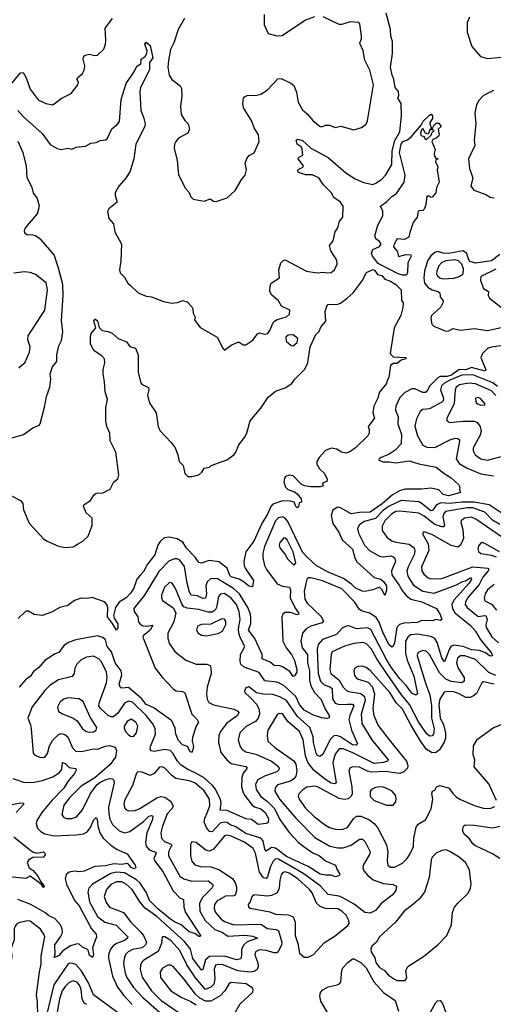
# Model space of a CAD drawing. Extents: x 1493970 to 1595317, y 729910 to 844791.
# Tile 272 of 338: x 1560698 to 1564208, y 795346 to 802637. Entities that reach past the tile are written whole.
import ezdxf

# ---------------------------------------------------------------- set-up
doc = ezdxf.new("R2010")
doc.units = 0

msp = doc.modelspace()

# ---------------------------------------------------------------- linework, layer by layer
at = {"layer": '0CON10XD'}
for points in [[(1561919.1, 802645), (1561872.2, 802565), (1561841.6, 802465), (1561816.6, 802415), (1561801.5, 802335), (1561797.1, 802285), (1561806.5, 802225), (1561824.7, 802194.7), (1561887.8, 802147.8), (1561897.6, 802127.6), (1561899.1, 802070.9), (1561889.2, 801995), (1561896, 801935), (1561921.2, 801891.2), (1561946.2, 801865), (1561955.8, 801825), (1561945, 801796.2), (1561875, 801760), (1561854.2, 801735), (1561845.7, 801714.3), (1561844.2, 801685), (1561864.3, 801595), (1561875, 801487.5), (1561927.7, 801387.7), (1561955, 801357.5), (1561967.5, 801325), (1561985, 801307.5), (1562065, 801292.9), (1562110.7, 801310.7), (1562135, 801293.8), (1562155, 801290), (1562235, 801316.7), (1562295, 801372.5), (1562343.3, 801455), (1562370, 801485), (1562380, 801525), (1562370, 801575), (1562382.3, 801607.7), (1562399.5, 801630.5), (1562435, 801651.2), (1562472, 801735), (1562468.8, 801785), (1562435.7, 801835.7), (1562418.6, 801885), (1562355.7, 801985), (1562351.1, 802015), (1562355.6, 802054.4), (1562364.5, 802065.5), (1562385, 802074.4), (1562455, 802076.7), (1562484.5, 802085.5), (1562532, 802115), (1562611.2, 802198.8), (1562635, 802201.2), (1562707, 802167), (1562729.1, 802149.1), (1562750, 802100), (1562761.1, 802025), (1562795, 801968), (1562829.3, 801939.3), (1562870.3, 801890.3), (1562925, 801844.4), (1562935, 801842.9), (1562965, 801855.5), (1562995, 801854.4), (1563035, 801838.6), (1563077, 801847), (1563175, 801820), (1563231.7, 801838.3), (1563265, 801862.5), (1563276.4, 801886.4), (1563319.4, 802155), (1563293.9, 802263.9), (1563255, 802336), (1563244.5, 802405), (1563221.1, 802455), (1563218.1, 802465), (1563231.5, 802495), (1563231.5, 802515), (1563218.1, 802605), (1563211.2, 802615), (1563148.1, 802621.9), (1563085, 802600.6), (1563065, 802600.5), (1562947.5, 802657.5)], [(1562882.9, 802657.1), (1562815, 802633.8), (1562642.3, 802517.7), (1562605, 802513.8), (1562542.1, 802532.1), (1562512.5, 802595), (1562512.5, 802675)], [(1563459.1, 802225), (1563444.7, 802285), (1563461.2, 802385), (1563461.8, 802475), (1563448.4, 802515), (1563446.7, 802565), (1563414.3, 802685)], [(1560633.9, 802156.1), (1560705, 802242.5), (1560725, 802246), (1560746.1, 802206.1), (1560775, 802122.2), (1560835, 802043.6), (1560891.2, 802015), (1560944.4, 802005.6), (1561005, 802052.9), (1561079.1, 802090.9), (1561130, 802155), (1561133, 802173), (1561122.5, 802195), (1561127.5, 802205), (1561163, 802237), (1561177.3, 802262.7), (1561180, 802295), (1561168.6, 802345), (1561172.7, 802367.3), (1561182.5, 802375), (1561215, 802381.5), (1561255, 802370.8), (1561275, 802374.2), (1561322.1, 802417.9), (1561334.4, 802455), (1561336.9, 802485), (1561330.6, 802575), (1561385.4, 802644.6)], [(1564032.1, 802655), (1564013.3, 802615), (1564014.2, 802544.2), (1564049.1, 802439.1), (1564112, 802365), (1564165, 802348.9), (1564265, 802358.8)], [(1560684.6, 801964.6), (1560726.2, 801916.2), (1560865, 801794), (1560925, 801711.2), (1560975, 801683.8), (1561005, 801676.2), (1561055, 801684), (1561085, 801678.8), (1561117.3, 801692.7), (1561185, 801698.8), (1561225, 801721.2), (1561265, 801726.7), (1561295, 801741.2), (1561334.1, 801745.9), (1561346, 801755), (1561380.9, 801829.1), (1561425.3, 801864.7), (1561437.6, 801882.4), (1561450.8, 802045), (1561486.8, 802163.2), (1561550, 802255), (1561567, 802293), (1561595, 802310), (1561598.8, 802345), (1561627.5, 802365), (1561640.8, 802385), (1561642.5, 802405), (1561626.2, 802455), (1561635, 802470), (1561665.5, 802445.5), (1561683.8, 802355), (1561659.7, 802319.7), (1561659.2, 802265), (1561594.3, 802135), (1561587.7, 802102.3), (1561595.6, 801965), (1561616.5, 801915), (1561627.5, 801865), (1561625.7, 801845), (1561560, 801715), (1561544.6, 801605), (1561516.2, 801515), (1561485.9, 801464.1), (1561433.5, 801405), (1561407.1, 801355), (1561405.7, 801335), (1561420, 801285), (1561360, 801235), (1561349.2, 801215), (1561358.6, 801165), (1561394.3, 801125), (1561404.2, 801065), (1561453.8, 800975), (1561449.1, 800850.9), (1561438, 800785), (1561442.7, 800762.7), (1561475, 800728.8), (1561500.8, 800685), (1561519.1, 800669.1), (1561577.5, 800615), (1561635, 800588.9), (1561675, 800583.6), (1561765, 800550.6), (1561825, 800537.5), (1561866.8, 800543.2), (1561908.3, 800558.3), (1561938.3, 800548.3), (1561975, 800510), (1561982.5, 800495), (1561983, 800463), (1561997.5, 800435), (1561993, 800413), (1562035, 800357.5), (1562162.5, 800285), (1562203, 800203), (1562215, 800190), (1562265, 800227.5), (1562315, 800247.5), (1562325, 800247.5), (1562355, 800230), (1562375, 800230), (1562425, 800262.5), (1562460.7, 800309.3), (1562475, 800317.5), (1562515, 800308.8), (1562536.1, 800313.9), (1562552.5, 800335), (1562576.4, 800393.6), (1562587.5, 800405), (1562605, 800416.7), (1562675, 800436.7), (1562697.5, 800455), (1562700, 800485), (1562637.5, 800515), (1562616.2, 800555), (1562567.4, 800597.4), (1562552, 800625), (1562553.9, 800666.1), (1562561.2, 800685), (1562622.5, 800725), (1562618, 800785), (1562632.5, 800835), (1562648.3, 800851.7), (1562665, 800858.6), (1562824, 800775), (1562902.4, 800762.4), (1562945, 800768.1), (1562981.7, 800761.7), (1563005.4, 800764.6), (1563030.8, 800785), (1563050.8, 800825), (1563048, 800855), (1563004.4, 800925), (1562993.8, 800965), (1563021.9, 800998.1), (1563036, 801065), (1563055.6, 801095), (1563068.8, 801145), (1563093.8, 801175), (1563096, 801255), (1563075.8, 801285), (1563025, 801319.4), (1563005, 801356.5), (1562946.8, 801415), (1562915, 801466.6), (1562865, 801486.8), (1562815, 801486.8), (1562763.8, 801505), (1562759.2, 801515), (1562762.8, 801527.2), (1562796, 801545), (1562800.8, 801555), (1562762.7, 801607.3), (1562763.8, 801615), (1562795.8, 801634.2), (1562792.5, 801677.5), (1562784.1, 801694.1), (1562754.5, 801715), (1562746, 801744), (1562758, 801752), (1562795, 801741.4), (1562856.1, 801686.1), (1562985, 801617.1), (1563115, 801501.8), (1563185, 801457.5), (1563245, 801430), (1563315, 801417.2), (1563337.1, 801425), (1563381.4, 801455), (1563411.5, 801488.5), (1563455.4, 801565), (1563458.2, 801665), (1563477.2, 801742.8), (1563514, 801805), (1563526.7, 801925), (1563523.8, 802015), (1563500, 802055), (1563506.4, 802075), (1563504.5, 802105), (1563479.2, 802135), (1563471.6, 802195), (1563459.1, 802225)], [(1564207.9, 802112.1), (1564135, 802075.4), (1564100.8, 802039.2), (1564083.9, 802005), (1564070.4, 801945), (1564078.9, 801865), (1564064.7, 801745), (1564070, 801705), (1564024.7, 801605), (1564030.3, 801535), (1564055.6, 801465), (1564040, 801405), (1564064.3, 801374.3), (1564151.7, 801341.7), (1564185, 801322.5), (1564215, 801317.9)], [(1563565, 800744.2), (1563535.6, 800744.4), (1563503.8, 800755), (1563355, 800830.7), (1563312, 800885), (1563305.8, 800905), (1563315, 800936), (1563363.2, 800956.8), (1563376.2, 800975), (1563364.2, 800995), (1563336, 801015), (1563329.2, 801035), (1563352.7, 801115), (1563390, 801185), (1563388.3, 801218.3), (1563372.5, 801255), (1563419.5, 801290.5), (1563455, 801328), (1563491.2, 801348.8), (1563546.1, 801433.9), (1563553.8, 801485), (1563513.3, 801653.3), (1563525.8, 801715), (1563536, 801735), (1563571.9, 801748.1), (1563599.8, 801770.2), (1563673.8, 801856.2), (1563687.5, 801885), (1563735, 801930), (1563746.2, 801936.2), (1563758, 801925), (1563756.2, 801905), (1563736.7, 801875), (1563736.7, 801865), (1563750, 801830), (1563758.3, 801831.7), (1563765, 801850), (1563785, 801870), (1563805, 801870), (1563820, 801845), (1563800, 801825), (1563807.5, 801785), (1563802.5, 801775), (1563785, 801760), (1563760, 801750), (1563752.5, 801735), (1563776.4, 801676.4), (1563770, 801645), (1563772.5, 801625), (1563781.7, 801611.7), (1563800, 801605), (1563781.7, 801598.3), (1563780, 801585), (1563796.4, 801546.4), (1563792.5, 801525), (1563806.1, 801433.9), (1563787.5, 801395), (1563782.5, 801355), (1563755, 801322.5), (1563745, 801320), (1563735, 801330), (1563715, 801330), (1563706.7, 801265), (1563696.1, 801233.9), (1563685, 801223.3), (1563658.3, 801221.7), (1563650, 801215), (1563642.5, 801175), (1563613.3, 801135), (1563588.3, 801061.7), (1563582.5, 801025), (1563550.7, 801009.3), (1563495, 801012.9), (1563471.9, 800975), (1563468, 800955), (1563495, 800922.5), (1563505, 800882.5), (1563562.7, 800897.3), (1563596, 800895), (1563600, 800885), (1563573.8, 800835), (1563572.9, 800765), (1563565, 800744.2)], [(1563705, 801750), (1563715, 801752.5), (1563748.3, 801781.7), (1563751.7, 801798.3), (1563770, 801815), (1563751.7, 801821.7), (1563750, 801830), (1563740, 801825), (1563725, 801790), (1563705, 801797.5), (1563685, 801830), (1563675, 801820), (1563667.5, 801795), (1563670, 801780), (1563690, 801775), (1563705, 801750)], [(1560625, 799536.2), (1560726.7, 799565), (1560796.7, 799615), (1560842.5, 799635), (1560851.2, 799645), (1560882.7, 799767.3), (1560896.1, 799846.1), (1560921.9, 799915), (1560929.2, 799975), (1560924.3, 800015), (1560942.2, 800065), (1560972.9, 800105), (1560973.8, 800155), (1560988.5, 800221.5), (1561008.3, 800261.7), (1561017.5, 800325), (1561008, 800408), (1561021.2, 800595), (1561018.9, 800675), (1560985, 800796.9), (1560954.7, 800894.7), (1560857.6, 801007.6), (1560816.1, 801036.1), (1560786.6, 801043.4), (1560755, 801040.8), (1560735.9, 801055.9), (1560734, 801075), (1560742.5, 801095), (1560831.2, 801198.8), (1560844.3, 801255), (1560827.8, 801317.8), (1560800.8, 801350.8), (1560791.1, 801395), (1560754, 801465), (1560750, 801555), (1560725, 801650), (1560688.3, 801735)], [(1564255, 800898.6), (1564195, 800851.6), (1564075, 800832.7), (1564033.4, 800845), (1564022.5, 800862.5), (1564011.2, 800905), (1563985.4, 800925), (1563875.1, 800905.1), (1563835, 800907.4), (1563795, 800920.9), (1563775, 800912.5), (1563745, 800887.8), (1563719.6, 800850.4), (1563697.3, 800775), (1563694, 800726), (1563698.8, 800685), (1563725, 800652.5), (1563755, 800636.1), (1563799.2, 800625), (1563811.4, 800615), (1563812.9, 800585), (1563835.4, 800555.4), (1563836.9, 800545), (1563815.3, 800504.7), (1563750.6, 800445), (1563744.4, 800425), (1563752.9, 800382.9), (1563767.1, 800367.1), (1563855, 800331.1), (1563876.9, 800333.1), (1563909.6, 800350.4), (1563965, 800337.7), (1564065, 800348.8), (1564165, 800335.5), (1564265, 800357.6)], [(1563836.8, 800716.8), (1563915, 800723.6), (1563954, 800735), (1563983.1, 800755), (1563987.3, 800792.7), (1563974.6, 800825), (1563949.7, 800849.7), (1563925, 800858.1), (1563855, 800850.5), (1563825, 800837.5), (1563805, 800813.5), (1563788.2, 800775), (1563787.3, 800755), (1563795, 800740), (1563815, 800723.4), (1563836.8, 800716.8)], [(1560633.9, 799113.9), (1560705, 799076.2), (1560721.4, 799055), (1560727.9, 799007.9), (1560769.1, 798909.1), (1560875, 798793.3), (1560902.5, 798775), (1560985, 798739.2), (1561035, 798727.5), (1561095, 798734.3), (1561126.3, 798753.7), (1561165.4, 798774.6), (1561205, 798811.2), (1561235, 798890), (1561235.8, 798945), (1561191.9, 798985), (1561172.5, 799035), (1561175, 799047.5), (1561223.3, 799075), (1561246.7, 799115), (1561265, 799130), (1561315, 799133.3), (1561369.5, 799160.5), (1561396.7, 799215), (1561425, 799237.5), (1561434.1, 799265.9), (1561410.5, 799435), (1561367.7, 799517.7), (1561366, 799575), (1561344, 799625), (1561336, 799665), (1561337.5, 799765), (1561350, 799825), (1561331.1, 799881.1), (1561327.5, 799955), (1561315.8, 800015), (1561316.4, 800046.4), (1561330, 800095), (1561328, 800125), (1561307.3, 800147.3), (1561251.2, 800185), (1561222, 800235), (1561222, 800285), (1561227.7, 800312.3), (1561263.3, 800355), (1561246.7, 800405), (1561255, 800422.5), (1561276.1, 800406.1), (1561288.3, 800358.3), (1561310, 800335), (1561355, 800328.8), (1561382.5, 800315), (1561427.5, 800275), (1561490.7, 800250.7), (1561515, 800216.7), (1561556.2, 800205), (1561577.5, 800155), (1561576.7, 800025), (1561595, 799946.7), (1561606.7, 799935), (1561653.9, 799913.9), (1561656, 799895), (1561646, 799855), (1561650, 799835), (1561662, 799795), (1561708.6, 799725), (1561724.1, 799624.1), (1561736.7, 799595), (1561820, 799505), (1561849.2, 799465), (1561870, 799415), (1561879.2, 799365), (1561910, 799335), (1561921.2, 799275), (1561945, 799253.3), (1561975, 799253.3), (1562025, 799266), (1562048, 799285), (1562065, 799316.7), (1562105, 799324), (1562116.7, 799335), (1562232.9, 799377.1), (1562284.7, 799415.3), (1562300, 799435), (1562322.7, 799487.3), (1562365, 799542), (1562381.9, 799575), (1562405.8, 799665), (1562485, 799760), (1562538.3, 799841.7), (1562595, 799886), (1562665, 799909.4), (1562715, 799941.8), (1562737.1, 799975), (1562810.6, 800049.4), (1562832.7, 800095), (1562850, 800215), (1562893.3, 800305), (1562914.2, 800325.8), (1562933.3, 800365), (1562966.1, 800405), (1562961.1, 800475), (1562975, 800516.2), (1562985, 800528), (1563055, 800530.8), (1563075, 800538.1), (1563125.3, 800574.7), (1563169.2, 800615), (1563235, 800703.3), (1563268, 800765), (1563315, 800787.1), (1563330.5, 800780.5), (1563350, 800750), (1563381.1, 800741.1), (1563404.6, 800714.6), (1563445, 800700.4), (1563485, 800675.4), (1563525.8, 800635), (1563527, 800557), (1563539.3, 800539.3), (1563538, 800505), (1563521.2, 800445), (1563473.3, 800355), (1563442.5, 800165), (1563465, 800140), (1563560, 800135), (1563560, 800125), (1563525.7, 800114.3), (1563495, 800091.2), (1563465, 800090), (1563446.7, 800075), (1563433.6, 799986.4), (1563420, 799965), (1563415, 799942.5), (1563361.2, 799875), (1563351.2, 799835), (1563322.5, 799775), (1563313.8, 799725), (1563326.7, 799685), (1563280, 799625), (1563287, 799603), (1563288.8, 799575), (1563278.8, 799555), (1563186, 799465), (1563145, 799436.2), (1563115, 799426.2), (1563082.5, 799435), (1563047.4, 799457.4), (1563005, 799463.5), (1562965, 799445.5), (1562917.8, 799395), (1562899.4, 799365), (1562900.6, 799345), (1562920.9, 799310.9), (1562956.7, 799275), (1562977, 799233), (1562973, 799217), (1562942.5, 799205), (1562946.2, 799183.8), (1562925, 799178), (1562855, 799177.5), (1562807.5, 799185), (1562785, 799197.1), (1562725, 799258.8), (1562695, 799264.6), (1562668.6, 799255), (1562659.5, 799240.5), (1562656.2, 799215), (1562668.9, 799175), (1562685, 799158.1), (1562735, 799140), (1562755, 799126), (1562785, 799087.5), (1562787, 799063), (1562770, 799060), (1562765, 799030), (1562755, 799021.2), (1562745, 799031.2), (1562733.3, 799063.3), (1562702.3, 799072.3), (1562646, 799074), (1562575, 799048.5), (1562558.5, 799031.5), (1562535, 798974.4), (1562493.1, 798905)], [(1560694, 800055), (1560705, 800071.2), (1560735.8, 800095), (1560771.5, 800175), (1560776.7, 800215), (1560759.5, 800265), (1560761.5, 800295), (1560883.9, 800485), (1560903.8, 800635), (1560895, 800687.1), (1560815, 800749.1), (1560775, 800764.4), (1560735, 800769.4), (1560655, 800759.2)], [(1564225, 800790.4), (1564115.8, 800735), (1564112.5, 800705), (1564134, 800645), (1564172, 800625), (1564168.8, 800595), (1564178.8, 800575), (1564268.8, 800505)], [(1562725, 800222.5), (1562755, 800246.7), (1562760, 800275), (1562725, 800302), (1562688.3, 800301.7), (1562671.2, 800285), (1562673.3, 800255), (1562710, 800225), (1562725, 800222.5)], [(1564295, 800226.3), (1564195, 800212.1), (1564165, 800201.1), (1564126.6, 800165), (1564113.9, 800135), (1564152.9, 800045), (1564146.7, 800035), (1564045, 800062), (1564005, 800044.5), (1563955, 800045.8), (1563897.9, 800005), (1563865, 799994.2), (1563834.9, 799994.9), (1563815, 799994.9), (1563795.8, 799984.2), (1563736.3, 799925), (1563716, 799884), (1563705, 799876.5), (1563685, 799876.8), (1563625, 799903.9), (1563605, 799904), (1563553.1, 799876.9), (1563515, 799838.2), (1563485.5, 799775.5), (1563482.7, 799745), (1563503.2, 799695), (1563501.3, 799645), (1563527.7, 799565), (1563525.7, 799495), (1563480.6, 799449.4), (1563435, 799419.4), (1563377.5, 799395), (1563362.5, 799385), (1563360, 799375), (1563392.3, 799362.3), (1563435, 799362.9), (1563485, 799354.6), (1563585, 799369.3), (1563655, 799348.4), (1563785, 799323.8), (1563850.4, 799270.4), (1563895.7, 799245), (1563948.8, 799195), (1563960, 799175), (1563956, 799155), (1563963.3, 799135), (1563958.1, 799131.9), (1563875, 799110), (1563835, 799121.5), (1563805, 799155.8), (1563745, 799168.1), (1563675, 799160.3), (1563555, 799159.7), (1563511.7, 799148.3), (1563460.6, 799119.4), (1563385, 799052.2), (1563295, 798990), (1563215, 798987.7), (1563155, 798976.5), (1563075, 799021.5), (1563055, 799026.1), (1563017.5, 799005), (1563005.6, 798965), (1563018.5, 798905), (1563061.9, 798841.9), (1563087.5, 798785), (1563164.1, 798715), (1563180.9, 798650.9), (1563195, 798625.4), (1563323.8, 798505), (1563373.9, 798493.9), (1563395, 798476.4), (1563416.3, 798445), (1563416.8, 798413.2), (1563405, 798372.5), (1563385, 798414.3), (1563365, 798434.2), (1563315, 798413.5), (1563255, 798402.2), (1563235.6, 798404.4), (1563185, 798428.8), (1563159.3, 798455), (1563097.9, 798497.9), (1562984.4, 798545), (1562895, 798594.7), (1562825, 798658.1), (1562795, 798693.6), (1562685, 798921.8), (1562666.2, 798946.2), (1562645, 798954.7), (1562615, 798947.8), (1562594.3, 798925), (1562512.4, 798735), (1562499.1, 798685), (1562499.6, 798655), (1562512.1, 798595), (1562528.2, 798565), (1562605, 798458.8), (1562645, 798441.8), (1562698.2, 798435), (1562704.7, 798415), (1562702.9, 798355), (1562739.7, 798279.7), (1562763.5, 798245), (1562765.5, 798235), (1562755, 798229.2), (1562705, 798248), (1562663.1, 798246.9), (1562647.1, 798235), (1562641.5, 798215), (1562648.9, 798035), (1562672.2, 797985), (1562712.9, 797935), (1562735, 797891.4), (1562752.9, 797825), (1562751.5, 797805), (1562735, 797776.7), (1562725, 797773.3), (1562699.8, 797809.8), (1562645, 797844.4), (1562625, 797851.9), (1562585, 797854.4), (1562555, 797878.7), (1562494.4, 797905), (1562494, 797935), (1562441, 798055), (1562394.8, 798115), (1562411, 798165), (1562411.5, 798205), (1562407.4, 798235), (1562388.9, 798285), (1562326.7, 798385), (1562283.1, 798425), (1562165, 798497.3), (1562115, 798499.3), (1562088, 798475), (1562078.3, 798445), (1562081.5, 798385), (1562075, 798353.5), (1562055, 798351.6), (1562015, 798369.2), (1561968.9, 798375), (1561956.7, 798396.7), (1561938.3, 798465), (1561918.7, 798588.7), (1561884.3, 798634.3), (1561865, 798644), (1561845, 798645.3), (1561802.6, 798627.4), (1561730.2, 798549.8), (1561622.5, 798375), (1561544.7, 798275.3), (1561547.5, 798255), (1561573.6, 798215), (1561578.5, 798175), (1561595, 798155.5), (1561612, 798148)], [(1564239.4, 799919.4), (1564205, 799948.3), (1564055, 800006.8), (1563975, 800003.5), (1563880.2, 799965), (1563844.7, 799945), (1563823.8, 799925), (1563816.7, 799895), (1563839, 799835), (1563835.2, 799815), (1563825, 799803.6), (1563735, 799754.7), (1563685, 799749.1), (1563665.7, 799735), (1563638.8, 799681.2), (1563627.3, 799627.3), (1563646.6, 799555), (1563684.5, 799485), (1563715, 799470.8), (1563775, 799469.2), (1563884.4, 799525.6), (1563925, 799536.8), (1563945.9, 799535.9), (1563956.2, 799526.2), (1563957.5, 799515), (1563933.1, 799385), (1563955, 799350.4), (1564015, 799315.3), (1564115, 799272.6), (1564209.4, 799259.4)], [(1564225, 799853.3), (1564195, 799888.4), (1564075, 799939), (1564024.2, 799945.8), (1563957.2, 799932.8), (1563932.7, 799915), (1563925.2, 799894.8), (1563918.7, 799795), (1563862.3, 799682.3), (1563863.8, 799665), (1563884.5, 799654.5), (1563985, 799663.5), (1564065, 799663.7), (1564085.5, 799655.5), (1564111.2, 799625), (1564116.6, 799586.6), (1564108.1, 799555), (1564057.8, 799465), (1564058.2, 799445), (1564073.6, 799415), (1564114.3, 799384.3), (1564165, 799374.3), (1564295, 799409.1)], [(1564115, 799781.4), (1564145, 799783.8), (1564145.8, 799795), (1564115, 799829.2), (1564095, 799840), (1564076.4, 799833.6), (1564077.7, 799807.7), (1564086.2, 799795), (1564115, 799781.4)], [(1564265.4, 798985), (1564175.9, 799045), (1564065, 799065.1), (1563975.3, 799064.7), (1563885, 799054.7), (1563820.5, 799059.5), (1563787.1, 799042.9), (1563758, 799002), (1563745, 798998.6), (1563681.2, 799051.2), (1563655, 799065.7), (1563525, 799075.5), (1563435, 799034.8), (1563393.7, 799005), (1563335, 798944.1), (1563250.3, 798919.7), (1563216.2, 798895), (1563201.9, 798868.1), (1563208.8, 798835), (1563253.6, 798745), (1563291.2, 798705), (1563363.8, 798663.8), (1563395, 798660), (1563447.1, 798667.1), (1563465, 798659.5), (1563478.9, 798645), (1563482.9, 798625), (1563454.2, 798555), (1563455.3, 798525), (1563512.9, 798445), (1563531.4, 798408.6), (1563561.8, 798371.8), (1563596.2, 798346.2), (1563676.9, 798325), (1563785.4, 798275.4), (1563815, 798233.3), (1563826.1, 798193.9), (1563815, 798188.8), (1563785, 798196.2), (1563755, 798185.6), (1563675, 798186.9), (1563645, 798173.6), (1563545, 798168.8), (1563511.7, 798158.3), (1563492.7, 798135), (1563476.6, 798023.4), (1563465, 797997.5), (1563455, 797989.2), (1563435, 798006.7), (1563392.2, 798095), (1563361.9, 798175), (1563339, 798209), (1563292, 798242), (1563235, 798257.4), (1563215, 798268.8), (1563179.8, 798325), (1563085, 798422.7), (1562942.2, 798482.2), (1562855.4, 798504.6), (1562836.4, 798503.6), (1562825.6, 798494.4), (1562805.8, 798405), (1562811.4, 798345), (1562828.7, 798315), (1562928.8, 798218.8), (1562948.5, 798185), (1562939.8, 798170.2), (1562855.7, 798145), (1562821.5, 798125), (1562793.5, 798095), (1562781.8, 798035), (1562791.1, 797985), (1562831.4, 797935), (1562829.8, 797875), (1562846.8, 797815), (1562846.7, 797746.7), (1562856.1, 797705), (1562883.4, 797653.4), (1562931.7, 797601.7), (1562961.8, 797531.8), (1562991.1, 797485), (1562992.1, 797467.9), (1562975, 797461.5), (1562935, 797466.5), (1562875, 797487.1), (1562805, 797524.7), (1562772.5, 797565), (1562745, 797624.7), (1562655, 797706.1), (1562605, 797730.8), (1562515, 797740.8), (1562472.4, 797802.4), (1562362.8, 797842.8), (1562337.9, 797865), (1562332.3, 797885), (1562335.5, 797935), (1562367.8, 797995), (1562332.2, 798062.2), (1562321.7, 798095), (1562320.7, 798125), (1562332, 798195), (1562323.7, 798255), (1562304, 798305), (1562265, 798353.7), (1562215, 798386.6), (1562187.1, 798382.9), (1562171.8, 798365), (1562156.2, 798285), (1562146.1, 798265), (1562125, 798250.2), (1562095, 798248.4), (1562025, 798269.1), (1561938.1, 798278.1), (1561915, 798290), (1561899.9, 798309.9), (1561853.9, 798425), (1561827.5, 798465), (1561815, 798469.4), (1561805, 798465.6), (1561770.8, 798435), (1561748.2, 798375), (1561748.2, 798355), (1561756.7, 798335), (1561835, 798280.6), (1561854.6, 798245), (1561841.5, 798178.5), (1561797.3, 798095), (1561795.5, 798055), (1561807.8, 798015), (1561848.8, 797958.8), (1561930, 797895), (1562005, 797865.5), (1562085, 797864.5), (1562108.6, 797855), (1562115.5, 797835), (1562116.2, 797795), (1562087.7, 797695), (1562083.6, 797645), (1562087.9, 797605), (1562100, 797580), (1562133.9, 797563.9), (1562285, 797531.3), (1562315.3, 797515.3), (1562322.2, 797505), (1562312.5, 797485), (1562230.7, 797425), (1562185.3, 797364.7), (1562174.6, 797335), (1562171.5, 797285), (1562189.9, 797209.9), (1562233.3, 797155), (1562265, 797129.1), (1562375, 797105.4), (1562384.3, 797095), (1562355, 797056.7), (1562344.3, 797025.7), (1562342.6, 796955), (1562351.3, 796921.3), (1562363.6, 796895), (1562420, 796820), (1562437.4, 796807.4), (1562485, 796792.2), (1562516, 796765), (1562541.4, 796721.4), (1562538.4, 796691.6), (1562525, 796683.8), (1562465, 796678.2), (1562415, 796713.1), (1562375, 796720), (1562235, 796779.8), (1562184.2, 796784.2), (1562190.7, 796835), (1562187.3, 796862.7), (1562148.7, 796938.7), (1562126.8, 796966.8), (1562065, 797022.4), (1561998.8, 797058.8), (1561943.5, 797083.5), (1561895, 797115.9), (1561868.9, 797145), (1561834.1, 797204.1), (1561813.9, 797223.9), (1561775, 797232.1), (1561695, 797217.5), (1561672.7, 797222.7), (1561666.4, 797235), (1561667.5, 797255), (1561705.2, 797344.8), (1561702.9, 797385), (1561685, 797421.8), (1561636.3, 797485), (1561535, 797583.3), (1561505, 797589.7), (1561475, 797576), (1561425, 797501.8), (1561394.7, 797475.3), (1561375, 797474.2), (1561355, 797483.6), (1561297.8, 797535), (1561285.8, 797555), (1561286.2, 797575), (1561342.6, 797725), (1561347.5, 797765), (1561340.9, 797805), (1561305, 797882.5), (1561284.1, 797904.1), (1561245, 797922.9), (1561194.7, 797915.3), (1561155, 797896.9), (1561122.9, 797865), (1561107.5, 797835), (1561102.7, 797795), (1561087.1, 797772.9), (1560985, 797749.1), (1560925, 797709.2), (1560885, 797670), (1560790.5, 797549.5), (1560758.1, 797465), (1560778.9, 797415), (1560784.4, 797385), (1560798, 797205), (1560810, 797190), (1560855, 797172.5), (1560885, 797176.2), (1560905, 797203.3), (1560920.1, 797259.9), (1560940.9, 797299.1), (1560985, 797342.3), (1561005, 797350.4), (1561032.9, 797342.9), (1561055, 797326.5), (1561090, 797245), (1561115, 797220.4), (1561156.6, 797216.6), (1561245, 797236.7), (1561275, 797235.3), (1561335, 797257.9), (1561365, 797261.8), (1561405, 797249.4), (1561416, 797226), (1561407.8, 797175), (1561368.1, 797121.9), (1561256.2, 797023.8), (1561155, 796961.2), (1561067.3, 796875), (1561025, 796821.4), (1561011.8, 796751.8), (1561022.2, 796732.2), (1561045, 796722.1), (1561085, 796721.8), (1561120.6, 796735), (1561162.7, 796785), (1561222.7, 796907.3), (1561269.2, 796970.8), (1561291.2, 796988.8), (1561331.7, 797008.3), (1561365, 797018.1), (1561385, 797015.6), (1561395.6, 797005), (1561397.3, 796985), (1561357.3, 796805), (1561358.3, 796755), (1561367.2, 796717.2), (1561387.1, 796677.1), (1561435, 796629.5), (1561475, 796614.6), (1561514.3, 796624.3), (1561615, 796698.1), (1561655, 796738.6), (1561675, 796743.8), (1561685, 796738.6), (1561682.4, 796715), (1561641.6, 796615), (1561631.3, 796545), (1561635.8, 796515.8), (1561659, 796489), (1561705, 796472.9), (1561708.7, 796465), (1561692.8, 796425), (1561699.8, 796405), (1561758, 796328), (1561834.8, 796184.8), (1561884.3, 796135), (1561911.7, 796121.7), (1561915.7, 796065), (1561928.1, 796025), (1562037.5, 795855), (1562035, 795846.7), (1562025, 795848.9), (1561995, 795870), (1561955, 795883.5), (1561895, 795935.3), (1561845, 795955.3), (1561815, 795975.3), (1561722, 796052), (1561661, 796115), (1561635.2, 796175), (1561591.5, 796241.5), (1561565, 796266.2), (1561475, 796319.5), (1561415, 796323.1), (1561375, 796314.5), (1561239.1, 796235), (1561210.8, 796205), (1561202.5, 796175), (1561216.4, 796105), (1561274.7, 795995), (1561329.4, 795955), (1561412.7, 795932.7), (1561499.6, 795845), (1561497.9, 795835), (1561475, 795817.1), (1561415, 795796.7), (1561390.8, 795779.2), (1561372.2, 795755), (1561357.7, 795712.3), (1561357.4, 795687.4), (1561385, 795554.2), (1561423.5, 795473.5)], [(1564255, 798899.4), (1564201, 798931), (1564145, 798989.1), (1564055, 799022.1), (1564015, 799023), (1563853.8, 798995), (1563837.9, 798975), (1563834.3, 798955.7), (1563845.3, 798894.7), (1563837.7, 798882.3), (1563825, 798880), (1563775, 798899.4), (1563695, 798960.2), (1563655, 798982.4), (1563515, 798998.4), (1563485.9, 798995.9), (1563452.4, 798975), (1563403.8, 798925), (1563384, 798885), (1563383.5, 798855), (1563417.8, 798805), (1563455, 798777.3), (1563485, 798767.2), (1563585, 798752.6), (1563620, 798725), (1563625.3, 798705), (1563622, 798675), (1563576.3, 798585), (1563567.1, 798555), (1563573.5, 798515), (1563615, 798450), (1563685, 798404.8), (1563768.8, 798391.2), (1563935, 798452), (1563975, 798474.8), (1564006.3, 798483.7), (1564035, 798504.6), (1564043.2, 798503.2), (1564045, 798494.4), (1564029.8, 798465), (1563915, 798337.9), (1563901, 798305), (1563905.2, 798275), (1563922, 798245), (1563996.2, 798185), (1564039.5, 798149.5), (1564075, 798107.7), (1564110.3, 798050.3), (1564192.9, 797945), (1564201.2, 797925), (1564185, 797923.3), (1564148.7, 797948.7), (1564105.2, 797965.2), (1564045, 797970.4), (1563984.6, 797994.6), (1563915, 798005.2), (1563895, 797996.8), (1563881.8, 797978.2), (1563845, 797881.9), (1563825, 797911.4), (1563791.9, 798025), (1563773.4, 798055), (1563745, 798069.8), (1563645, 798087.1), (1563595, 798082.4), (1563573.3, 798065), (1563557, 798035), (1563556.2, 797946.2), (1563570, 797895), (1563617.5, 797775), (1563645.5, 797644.5), (1563634.3, 797635.7), (1563605, 797648.5), (1563564.5, 797704.5), (1563515, 797755.3), (1563451.7, 797841.7), (1563417.8, 797895), (1563300.6, 798120.6), (1563275, 798133.6), (1563194.8, 798124.8), (1563145, 798146.9), (1563125, 798149.2), (1563088.5, 798131.5), (1563045, 798084.8), (1562942.2, 798047.8), (1562911, 798009), (1562901.9, 797975), (1562909.8, 797795), (1562928.1, 797738.1), (1562955, 797710.5), (1563000.5, 797695), (1563012.9, 797685), (1563017, 797607), (1563035, 797575.4), (1563065, 797566.3), (1563127.9, 797567.9), (1563165, 797567.6), (1563174.7, 797555), (1563143.4, 797485), (1563137.7, 797455), (1563155.9, 797375.9), (1563201.1, 797275), (1563191.2, 797265), (1563165, 797265.8), (1563075, 797326.3), (1563045, 797336.7), (1563025.7, 797334.3), (1563000.8, 797309.2), (1562945, 797196.9), (1562925, 797180.8), (1562905, 797188.6), (1562894.1, 797205), (1562874.8, 797285), (1562873.7, 797325), (1562847.2, 797395), (1562757, 797477), (1562675, 797594.7), (1562625, 797623.3), (1562575, 797639.5), (1562502.5, 797642.5), (1562452.4, 797652.4), (1562395, 797695.7), (1562375, 797688.8), (1562363.8, 797665), (1562366.2, 797655), (1562405, 797618.6), (1562456.3, 797566.3), (1562473.4, 797525), (1562475, 797493.8), (1562464.7, 797465), (1562445, 797440.4), (1562379.5, 797405), (1562330.5, 797355), (1562317.9, 797305), (1562332.5, 797255), (1562344.7, 797234.7), (1562374.3, 797215), (1562447.3, 797197.3), (1562563.6, 797145), (1562606.8, 797115), (1562620.4, 797095), (1562618.8, 797081.2), (1562602.5, 797067.5), (1562511.5, 797035), (1562463.3, 797006.7), (1562445.9, 796975), (1562451.6, 796935), (1562484.7, 796885), (1562535, 796848.4), (1562587, 796795), (1562625, 796713.1), (1562695, 796617.7), (1562763.1, 796543.1), (1562833.1, 796493.1), (1562874.5, 796465), (1562918.1, 796448.1), (1562965, 796408.2), (1563039.2, 796375), (1563050.9, 796340.9), (1563068, 796315), (1563070, 796305), (1563062, 796298), (1563035, 796290.6), (1563005, 796302.3), (1562965, 796302.1), (1562925, 796310.4), (1562836.1, 796366.1), (1562675, 796439.3), (1562595, 796501.6), (1562565, 796505.6), (1562525, 796480), (1562515, 796493.8), (1562501.7, 796555), (1562485.5, 796575.5), (1562375, 796609.7), (1562295, 796661.8), (1562262.5, 796672.5), (1562235, 796692), (1562215, 796693.9), (1562185, 796685.7), (1562125, 796623.9), (1562105, 796624.6), (1562081.9, 796655), (1562065.8, 796695), (1562069, 796725), (1562086.5, 796763.5), (1562107.6, 796815), (1562105.7, 796865), (1562066, 796926), (1561996.7, 796985), (1561955, 797000.2), (1561855, 797018.9), (1561822.9, 797042.9), (1561775, 797094.4), (1561755, 797104.4), (1561735, 797100.6), (1561694.1, 797055.9), (1561665, 797039.5), (1561605, 797064.4), (1561575, 797066), (1561565, 797056.7), (1561533.8, 796965), (1561473.8, 796855), (1561470.4, 796825), (1561478.3, 796798.3), (1561487.5, 796785), (1561505, 796777.3), (1561555, 796780), (1561588.9, 796795), (1561715, 796874.6), (1561746.5, 796883.5), (1561775, 796880.4), (1561815, 796848.8), (1561836.4, 796815), (1561828.3, 796795), (1561790.6, 796755), (1561756.5, 796663.5), (1561745.3, 796615), (1561749.6, 796575), (1561770.8, 796550.8), (1561814.8, 796534.8), (1561825.2, 796525.2), (1561801.7, 796475), (1561800, 796445), (1561885, 796294.5), (1561914.2, 796275), (1561975, 796256.7), (1562095, 796260.5), (1562128.2, 796235), (1562131.5, 796225), (1562122.1, 796205), (1562052.7, 796137.3), (1562030.5, 796095), (1562033.4, 796035), (1562072.4, 795965), (1562145, 795900), (1562198.7, 795878.7), (1562240.5, 795850.5), (1562367, 795857), (1562425, 795851.2), (1562460, 795835), (1562385, 795807.1), (1562361.3, 795788.7), (1562342.3, 795755), (1562342.5, 795707.5), (1562338, 795682), (1562305, 795674.1), (1562215, 795701.5), (1562105, 795700.4), (1562074.2, 795675.8), (1562056.4, 795603.6), (1562045, 795599.2), (1561980.4, 795685), (1561964.3, 795755), (1561919.5, 795809.5), (1561715.3, 795995.3), (1561628.5, 796058.5), (1561589.2, 796105), (1561531.6, 796195), (1561487.2, 796235), (1561455, 796251.9), (1561415, 796253.6), (1561375, 796233.3), (1561340.8, 796195), (1561324.6, 796145), (1561338.5, 796098.5), (1561364.4, 796064.4), (1561466.5, 796026.5), (1561521.8, 795955), (1561593.5, 795883.5), (1561615.3, 795855), (1561638, 795805), (1561631.1, 795785), (1561605.3, 795765), (1561535, 795751.7), (1561502.1, 795735), (1561483.3, 795715), (1561472.8, 795685), (1561468.4, 795645), (1561478.8, 795575), (1561492.4, 795545), (1561541.2, 795471.2), (1561610.8, 795395), (1561772.9, 795252.9)], [(1564275, 798801.1), (1564079.2, 798939.2), (1564045, 798953.9), (1563994.7, 798945.3), (1563969.4, 798925), (1563966.7, 798915), (1563981.6, 798861.6), (1563987.7, 798795), (1563964.8, 798745.2), (1563945, 798730.7), (1563895, 798742.3), (1563751.4, 798825), (1563696, 798844), (1563685, 798840), (1563684.4, 798825), (1563723.8, 798755), (1563728.8, 798705), (1563675.3, 798585), (1563677.1, 798555), (1563691.8, 798531.8), (1563725, 798503.2), (1563745, 798495.3), (1563825, 798499.5), (1564055, 798583.9), (1564166.5, 798575), (1564175.3, 798565), (1564170.4, 798555), (1564131.1, 798508.9), (1564103.3, 798455), (1564020.5, 798359.5), (1564001.1, 798325), (1564000, 798305), (1564014.6, 798285), (1564095, 798216.3), (1564145, 798223.6), (1564155, 798218.8), (1564161.1, 798195), (1564151.6, 798155), (1564154.9, 798134.9), (1564195.8, 798065.8), (1564245, 798022.2)], [(1562493.1, 798905), (1562434.4, 798775.6), (1562374.2, 798695), (1562360.2, 798625), (1562360.9, 798595), (1562368.9, 798575), (1562431.2, 798485), (1562422.5, 798437.5), (1562395, 798442), (1562362.4, 798472.4), (1562324.1, 798494.1), (1562265, 798510), (1562255, 798522), (1562235.3, 798575.3), (1562175, 798622.9), (1562102.7, 798632.7), (1562045, 798613.3), (1562025, 798617.1), (1561997.4, 798657.4), (1561933.3, 798723.3), (1561907.4, 798767.4), (1561865, 798791.2), (1561805, 798804.6), (1561769.3, 798800.7), (1561738.3, 798771.7), (1561721.5, 798745), (1561698.6, 798675), (1561645, 798605.5), (1561617.4, 798552.6), (1561594.7, 798525), (1561565.7, 798494.3), (1561543, 798427), (1561519.1, 798390.9), (1561486.7, 798355), (1561435, 798323.3), (1561407.3, 798285), (1561393.6, 798223.6), (1561398.4, 798205), (1561425, 798162.5), (1561425, 798132.5), (1561415, 798116), (1561386.3, 798166.3), (1561348.9, 798215), (1561350.8, 798285), (1561343.6, 798305), (1561326.7, 798325), (1561235, 798356.8), (1561195, 798350), (1561155, 798352.5), (1561105, 798335.6), (1561055, 798298.9), (1560995, 798282.7), (1560935, 798248.9), (1560865, 798225.7), (1560805, 798231.2), (1560765, 798256.7), (1560745, 798256.7), (1560686.4, 798203.6)], [(1562735, 798598.8), (1562745.5, 798615), (1562725.6, 798695), (1562680, 798785), (1562665, 798798.5), (1562655, 798798.9), (1562624.7, 798765), (1562620.6, 798745), (1562625, 798725.8), (1562665.8, 798675.8), (1562683.6, 798643.6), (1562725, 798601.2), (1562735, 798598.8)], [(1564254, 798695), (1564145, 798758.9), (1564125, 798764.2), (1564111.7, 798758.3), (1564098.7, 798741.3), (1564092.1, 798717.9), (1564097.8, 798697.8), (1564115, 798683.1), (1564195, 798671.8), (1564229.6, 798659.6)], [(1564213.4, 798455), (1564164.7, 798415), (1564147.7, 798385), (1564139.5, 798355), (1564145, 798334), (1564195, 798307.8), (1564231.1, 798265)], [(1561612, 798148), (1561635.7, 798145.7), (1561684, 798154), (1561666.3, 798115), (1561615, 798076.7), (1561611.9, 798065), (1561702.7, 797835), (1561755, 797766.9), (1561838.3, 797678.3), (1561857.2, 797667.2), (1561905, 797662.9), (1561920.9, 797650.9), (1561973.3, 797493.3), (1562012.5, 797455), (1562023.1, 797435), (1562006.9, 797405), (1561978.8, 797321.2), (1561977.5, 797295), (1561986.1, 797253.9), (1561977.5, 797212.5), (1561965, 797212), (1561942.5, 797255), (1561905, 797266.9), (1561875, 797297.9), (1561854.5, 797345), (1561851.1, 797391.1), (1561824.7, 797444.7), (1561692, 797542), (1561635, 797565.8), (1561600, 797610), (1561505, 797692.7), (1561455, 797687.7), (1561443.8, 797693.8), (1561436.5, 797715), (1561454.7, 797785), (1561449.7, 797815), (1561407.1, 797875), (1561378.6, 797955), (1561346.6, 797995), (1561333.5, 798045), (1561315, 798062.5), (1561275, 798074.5), (1561114.6, 798045.4), (1561065, 798026.9), (1561028, 798005), (1560989.1, 797950.9), (1560960.2, 797939.8), (1560888, 797895), (1560839.8, 797840.2), (1560801.1, 797808.9), (1560779.2, 797775), (1560740.8, 797749.2), (1560695.7, 797695)], [(1562085, 798074.4), (1562175, 798093.3), (1562200.6, 798109.4), (1562225, 798157.5), (1562225, 798182.5), (1562216.6, 798196.6), (1562195, 798199.1), (1562115, 798161.2), (1562045, 798157.5), (1562015, 798146), (1562009.2, 798115), (1562020, 798095), (1562045, 798080), (1562085, 798074.4)], [(1564225, 797779.8), (1564175, 797802.9), (1564075, 797899.3), (1563995.7, 797925), (1563965, 797927), (1563941.6, 797908.4), (1563933.8, 797873.8), (1563947.5, 797835), (1563990.8, 797765), (1563991.8, 797738.2), (1563974, 797726), (1563895, 797735.6), (1563855, 797753.3), (1563809.3, 797799.3), (1563735, 797935.6), (1563709.4, 797959.4), (1563685, 797965.5), (1563655, 797953.3), (1563646.7, 797943.3), (1563644.3, 797925), (1563707.1, 797717.1), (1563737.3, 797637.3), (1563749.3, 797555), (1563749.8, 797465), (1563768.9, 797385), (1563764.5, 797345), (1563755, 797333.8), (1563735, 797331.1), (1563715, 797348.7), (1563655, 797431.4), (1563586.6, 797566.6), (1563528.1, 797638.1), (1563420.8, 797790.8), (1563344.8, 797905), (1563306.1, 797975), (1563267.8, 798015), (1563243.9, 798023.9), (1563175, 798017.2), (1563105, 797998.6), (1563014.4, 797955.6), (1563007.1, 797935), (1562995.3, 797824.7), (1563004, 797795), (1563065, 797745.8), (1563094.8, 797694.8), (1563119, 797669), (1563135, 797660.8), (1563225, 797646.1), (1563252.5, 797625), (1563257.4, 797595), (1563229, 797495), (1563233.2, 797425), (1563308.2, 797305), (1563428.5, 797155), (1563422.9, 797145), (1563394.1, 797135.9), (1563325, 797128.4), (1563167.6, 797207.6), (1563095, 797237.1), (1563065, 797236.7), (1563035, 797198.9), (1563019.2, 797135), (1563043.3, 796985), (1563032.9, 796977.1), (1563005, 796983), (1562957.1, 797015), (1562878.8, 797078.8), (1562833.1, 797135), (1562817, 797185), (1562799.1, 797305), (1562770.5, 797365), (1562688.3, 797438.3), (1562645, 797495.4), (1562620.7, 797499.3), (1562605, 797488), (1562537.1, 797375), (1562531.5, 797335), (1562537.3, 797295), (1562587.8, 797247.8), (1562729.4, 797149.4), (1562745, 797124), (1562752.9, 797075), (1562744.1, 797035), (1562730, 797015), (1562705, 796998.8), (1562609.6, 796970.4), (1562590.9, 796949.1), (1562588.9, 796925), (1562622.8, 796865), (1562743.2, 796723.2), (1562885, 796581.8), (1562996.9, 796516.9), (1563055, 796503.7), (1563095.3, 796505.3), (1563155, 796523.9), (1563215, 796568.9), (1563238.8, 796568.8), (1563258, 796548), (1563295.4, 796475), (1563291.3, 796455), (1563244.2, 796375), (1563240.8, 796355), (1563249.1, 796335), (1563278.8, 796298.8), (1563317.3, 796267.3), (1563395, 796239.2), (1563465, 796232.3), (1563490.6, 796220.6), (1563485, 796187.5), (1563459.3, 796155), (1563377.8, 796092.2), (1563335, 796039.2), (1563295, 796020.3), (1563255, 796026.2), (1563176.2, 796086.2), (1563093.8, 796133.8), (1563065, 796145.2), (1562985, 796158.6), (1562925, 796223), (1562802.6, 796312.6), (1562615, 796421.4), (1562595, 796421.9), (1562575.3, 796405), (1562557.1, 796365), (1562535, 796288.6), (1562525, 796277.5), (1562505, 796281.2), (1562475.7, 796325), (1562444.4, 796465), (1562429.1, 796499.1), (1562365, 796546.1), (1562265, 796591.7), (1562235, 796596.9), (1562215, 796593.2), (1562135, 796494.5), (1562105, 796480), (1562077.6, 796487.6), (1562005, 796544.2), (1561975, 796549.2), (1561965, 796530), (1561963.3, 796445)], [(1564215, 797716.4), (1564135.6, 797734.4), (1564123.2, 797726.8), (1564082.9, 797647.1), (1564061, 797629), (1564035, 797618.6), (1564005, 797617.2), (1563955, 797645.2), (1563915, 797658.3), (1563865, 797662.2), (1563844.2, 797655.8), (1563812.3, 797605), (1563803.4, 797565), (1563814.4, 797465), (1563837.4, 797417.4), (1563854.4, 797355), (1563853.4, 797316.6), (1563842.9, 797287.1), (1563809.9, 797230.1), (1563785, 797210), (1563755, 797208.9), (1563713.3, 797233.3), (1563671.1, 797291.1), (1563595.8, 797415), (1563535, 797531.8), (1563488, 797578), (1563439.8, 797655), (1563295, 797817.1), (1563265, 797839.6), (1563235, 797850), (1563203, 797847), (1563182.5, 797835), (1563174.4, 797815), (1563179.4, 797779.4), (1563198, 797755), (1563280.8, 797730.8), (1563309.9, 797699.9), (1563326.8, 797645), (1563314.8, 797535), (1563321.9, 797485), (1563355, 797410), (1563435.4, 797305), (1563564.1, 797145), (1563573.2, 797115), (1563570.8, 797095), (1563543.7, 797066.3), (1563515, 797054.7), (1563405, 797069.6), (1563303.9, 797063.9), (1563275, 797071.4), (1563215, 797102.2), (1563165.4, 797104.6), (1563145.4, 797094.6), (1563137.9, 797075), (1563159, 796955), (1563160.9, 796905), (1563154.2, 796885.8), (1563132, 796868), (1563105, 796862.9), (1563065, 796870), (1562905, 796955.9), (1562885, 796960), (1562825, 796953.8), (1562795.3, 796934.7), (1562765.7, 796905), (1562762.5, 796885), (1562768.8, 796865), (1562816.8, 796796.8), (1562881.5, 796735), (1562965, 796671.8), (1562995, 796653.8), (1563035, 796641.5), (1563085, 796639.6), (1563126.5, 796655), (1563172.1, 796717.9), (1563195, 796738), (1563225, 796739.1), (1563285, 796713.4), (1563323.8, 796685), (1563350, 796655), (1563415, 796526), (1563425.5, 796475), (1563420.9, 796410.9), (1563425.7, 796375.7), (1563445, 796361.4), (1563475, 796361.4), (1563535, 796391.5), (1563568.5, 796425), (1563593.3, 796465), (1563616.7, 796515), (1563618.9, 796575), (1563635, 796656.2), (1563649.7, 796680.3), (1563705, 796711.4), (1563748, 796792), (1563758.8, 796865), (1563752.3, 796907.7), (1563756.7, 796923.3), (1563775, 796932.5), (1563786.7, 796955), (1563815, 796966.2), (1563880.8, 796945), (1563906.9, 796906.9), (1563935, 796880.5), (1563965, 796862.9), (1564074.1, 796815.9), (1564135, 796796.9), (1564185, 796796.7), (1564219.4, 796810.6)], [(1561215, 797360), (1561245, 797363.8), (1561264.2, 797375), (1561269.4, 797395), (1561221.8, 797471.8), (1561168.2, 797588.2), (1561136.9, 797606.9), (1561055, 797614.4), (1561025, 797605.5), (1560999.4, 797585), (1560979.4, 797545), (1560985.7, 797515), (1561015, 797495.4), (1561093.7, 797463.7), (1561124.3, 797445), (1561165, 797385.6), (1561194.7, 797364.7), (1561215, 797360)], [(1561525, 797327.5), (1561545, 797332), (1561564.5, 797355.5), (1561574.5, 797405), (1561558.5, 797435), (1561525, 797456.5), (1561495, 797439.4), (1561472.5, 797405), (1561471.5, 797391.5), (1561482.9, 797365), (1561505, 797340), (1561525, 797327.5)], [(1564231.1, 796855), (1564175, 796978.5), (1564064.5, 797104.5), (1564070.2, 797155), (1564057.3, 797195), (1564060.9, 797259.1), (1564090.2, 797309.8), (1564206.9, 797393.1), (1564405, 797473.7)], [(1560648.3, 797018.3), (1560735, 796986.9), (1560805, 796989.6), (1560867.2, 797002.8), (1560945, 797030.3), (1560990.6, 797059.4), (1561009.6, 797085), (1561015, 797136.7), (1561035, 797128.8), (1561065, 797099.4), (1561112.7, 797092.7), (1561118.6, 797085), (1561105.4, 797055), (1561055.9, 796995), (1561025.3, 796945), (1560937.2, 796855), (1560863.1, 796765), (1560825.7, 796705.7), (1560820.9, 796685), (1560830.8, 796650.8), (1560854.3, 796624.3), (1560885, 796608.4), (1560955, 796594.2), (1561115, 796599.5), (1561172.2, 796607.8), (1561197.3, 796622.7), (1561223.3, 796655), (1561245, 796708.9), (1561265, 796729.5), (1561273.1, 796715), (1561277.8, 796667.8), (1561293.5, 796615), (1561317.5, 796575), (1561372.9, 796522.9), (1561420.7, 796490.7), (1561495, 796460), (1561553.8, 796375), (1561559.4, 796355), (1561545, 796349.3), (1561525, 796358.1), (1561505, 796383.3), (1561495, 796387.5), (1561455, 796380.9), (1561395, 796386.7), (1561335, 796370), (1561255, 796366.1), (1561175, 796331.2), (1561145, 796326), (1561105, 796331.3), (1561064, 796325), (1561043.8, 796306.2), (1561035.4, 796274.6), (1561045, 796234.3), (1561105, 796113.5), (1561139, 796075), (1561229.6, 795905), (1561265.6, 795865), (1561268.6, 795845), (1561239.1, 795765), (1561245.3, 795714.7), (1561237.3, 795692.7), (1561216.8, 795706.8), (1561205, 795750), (1561165, 795769.4), (1561139.8, 795789.8), (1561125, 795792.7), (1561075, 795779.7), (1561017.3, 795742.7), (1560985, 795703.9), (1560955, 795692.5), (1560962.3, 795717.7), (1560959.2, 795785), (1561001.2, 795845), (1561014.5, 795875), (1561013.3, 795905), (1561000, 795935), (1560959.9, 795979.9), (1560915, 796000.7), (1560885, 796025.3), (1560782.2, 796085), (1560685, 796121.8)], [(1563415, 796819.4), (1563465, 796820), (1563485.9, 796844.1), (1563487.7, 796872.3), (1563482, 796895), (1563456.6, 796926.6), (1563395, 796953.3), (1563365, 796957.1), (1563335, 796950.8), (1563305, 796936), (1563296.2, 796925), (1563294.4, 796885), (1563324, 796855), (1563415, 796819.4)], [(1560595.4, 796815.4), (1560705, 796837.3), (1560725.8, 796835), (1560726.9, 796825), (1560671.5, 796765)], [(1564255, 796426), (1564201, 796461), (1564075, 796518.8), (1564056.5, 796535), (1564032, 796572), (1563995, 796602.5), (1563982, 796625), (1563981.2, 796645), (1563986.4, 796663.6), (1564000, 796675), (1564065, 796673.3), (1564202.4, 796652.4), (1564255.2, 796664.8)], [(1560654.6, 796584.6), (1560793.3, 796475), (1560825.6, 796465.6), (1560873.9, 796473.9), (1560885.7, 796465), (1560887.3, 796455), (1560874.7, 796435.3), (1560795, 796431.9), (1560766.2, 796415), (1560754, 796395), (1560769.4, 796355), (1560797.3, 796337.3), (1560835, 796291.9), (1560849.7, 796259.7), (1560877.5, 796225), (1560880, 796215), (1560875, 796211.4), (1560856.4, 796236.4), (1560775, 796293.3), (1560745, 796277.5), (1560620.3, 796290.3)], [(1563555, 795521.2), (1563567.7, 795542.3), (1563560, 795595), (1563573.7, 795626.3), (1563690.3, 795699.7), (1563797.5, 795785), (1563862.5, 795855), (1563898.8, 795935), (1563906.2, 796025), (1563921.2, 796065), (1563944, 796095), (1564020.7, 796169.3), (1564039.4, 796205), (1564044.4, 796235), (1564030.7, 796340.7), (1564001.4, 796395), (1563955, 796434.6), (1563885, 796477.5), (1563855, 796488.6), (1563825, 796484.4), (1563784.6, 796465.4), (1563754.4, 796435), (1563747.1, 796415), (1563732.5, 796285), (1563697.5, 796175), (1563659.2, 796125), (1563607.9, 796082.1), (1563548, 796035), (1563483.8, 795955), (1563363.9, 795846.1), (1563341.9, 795805), (1563307.1, 795775), (1563298.9, 795755), (1563301.8, 795735), (1563329.7, 795689.7), (1563337.7, 795655), (1563365, 795619.1), (1563398.5, 795598.5), (1563430.4, 795560.4), (1563475, 795530.6), (1563495, 795522.9), (1563555, 795521.2)], [(1561963.3, 796445), (1561972.7, 796405), (1561995, 796379.1), (1562035, 796366.1), (1562115, 796364.1), (1562174.4, 796344.4), (1562275, 796276.4), (1562295.5, 796245.5), (1562304.1, 796215), (1562304.3, 796185), (1562295.8, 796155), (1562285, 796149.8), (1562222.7, 796147.3), (1562160.3, 796109.7), (1562142.3, 796085), (1562139.6, 796055), (1562148.2, 796025), (1562191.1, 795975), (1562215, 795959.5), (1562285, 795934.7), (1562485, 795940.2), (1562535, 795906.5), (1562598.5, 795898.5), (1562615, 795890), (1562641.5, 795805), (1562638.4, 795785), (1562613.8, 795735), (1562603.3, 795726.7), (1562585, 795726.2), (1562524, 795745), (1562475, 795749.8), (1562445.5, 795735), (1562441.8, 795711.8), (1562462.4, 795652.4), (1562465.8, 795625), (1562457.2, 795602.8), (1562435, 795587.5), (1562405, 795584.4), (1562315, 795593.4), (1562205, 795637.3), (1562175, 795641), (1562150, 795635), (1562138.6, 795605), (1562143.9, 795535), (1562136, 795495), (1562115, 795471.4), (1562075, 795454.8), (1562001.9, 795541.9), (1561937.1, 795637.1), (1561884.1, 795745), (1561820, 795815), (1561775, 795845.5), (1561755, 795845.8), (1561748.2, 795795), (1561725, 795736.4), (1561618, 795672), (1561603, 795657), (1561592.9, 795635), (1561591.1, 795605), (1561605, 795545.8), (1561652.5, 795477.5), (1561675, 795445.9), (1561747.2, 795375), (1561948.8, 795235)], [(1562835, 795694.3), (1562876.2, 795715), (1562957.9, 795802.1), (1563036.4, 795853.6), (1563130, 795930), (1563140, 795945), (1563138.2, 795965), (1563116.2, 796005), (1563085, 796034.6), (1563055, 796052.2), (1562965, 796055.8), (1562925, 796070.7), (1562898.7, 796095), (1562865, 796170), (1562845.4, 796195), (1562758.7, 796275), (1562695, 796315.9), (1562665, 796326.1), (1562647.9, 796322.1), (1562634.8, 796305.2), (1562624.8, 796265), (1562621.2, 796205), (1562605, 796170.8), (1562565, 796151.4), (1562535, 796145.4), (1562434.5, 796155.5), (1562418.9, 796141.1), (1562406.9, 796105), (1562392.5, 796085), (1562393.8, 796065), (1562405, 796058), (1562551.1, 796031.1), (1562595, 796012), (1562688, 796008), (1562724, 795994), (1562738.6, 795955), (1562740, 795855), (1562760, 795795), (1562772.2, 795725), (1562805, 795695.8), (1562835, 795694.3)], [(1560835, 795150), (1560829.8, 795365), (1560822.8, 795415), (1560844.4, 795585), (1560858.1, 795641.9), (1560857.9, 795705), (1560884.6, 795845), (1560878.2, 795865), (1560851.9, 795901.9), (1560775, 795961.6), (1560755, 795963.1), (1560691.9, 795948.1), (1560675, 795939.6), (1560664.6, 795925), (1560657.9, 795905), (1560658.1, 795821.9), (1560632.5, 795755), (1560640.5, 795705), (1560634.3, 795665), (1560597.1, 795555), (1560565, 795493.8), (1560525.7, 795444.3), (1560517.8, 795385), (1560505.5, 795274.5)], [(1562997.4, 795255), (1562929.7, 795369.7), (1562923, 795407), (1562928, 795432), (1562945, 795451.8), (1562984.2, 795475), (1563051.3, 795488.7), (1563071.5, 795498.5), (1563077.5, 795512.5), (1563084.3, 795595), (1563091.9, 795615), (1563129.2, 795655), (1563165, 795681.4), (1563175, 795682.5), (1563225, 795656.2), (1563266.3, 795615), (1563322.5, 795512.5), (1563393.8, 795433.8), (1563480.9, 795375), (1563505, 795296)], [(1561441.4, 795271.4), (1561245, 795415.4), (1561208, 795505), (1561155, 795595.3), (1561115, 795641.6), (1561085, 795651.2), (1561065, 795648), (1561052.7, 795637.3), (1560950.9, 795489.1), (1560894.2, 795255)], [(1562295, 795285.8), (1562331.1, 795348.9), (1562425.7, 795435), (1562428.6, 795455), (1562422.9, 795465), (1562377.1, 795497.1), (1562263.3, 795506.7), (1562248.2, 795495), (1562217.7, 795445), (1562185, 795409.5), (1562115, 795370), (1562075, 795367.8), (1562032.1, 795392.1), (1562000.2, 795420.2), (1561914.6, 795535), (1561835, 795626.7), (1561815, 795635.6), (1561795, 795634.5), (1561756.9, 795613.1), (1561738.5, 795585), (1561741.2, 795545), (1561819.5, 795445), (1561900, 795395), (1561967.2, 795367.2), (1562005, 795340.5)], [(1561195, 795343), (1561177.3, 795355), (1561161.9, 795385), (1561154.4, 795455), (1561145, 795482.7), (1561125, 795509.3), (1561095, 795518.2), (1561065, 795507.3), (1561035, 795478.5), (1561012.9, 795445), (1560993, 795385), (1560944, 795105)], [(1561423.5, 795473.5), (1561470.9, 795410.9), (1561532.7, 795345)], [(1563729.4, 795265), (1563781.8, 795358.2), (1563795, 795371), (1563813.1, 795373.1), (1563831.5, 795351.5), (1563885, 795202.5)]]:
    msp.add_lwpolyline(points, dxfattribs=at)

doc.saveas('drawing.dxf')
